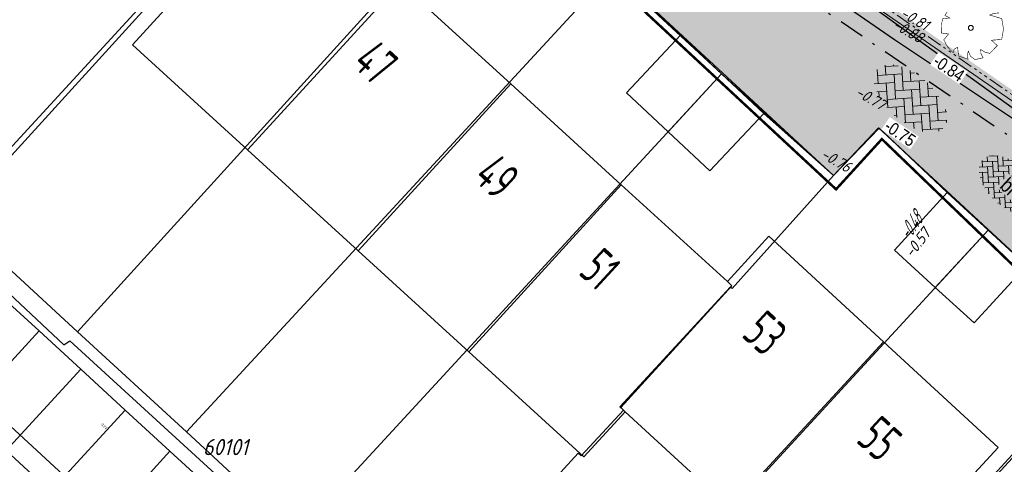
# Model space of a CAD drawing. Header units: metres. Extents: x 111546 to 149831, y 498798 to 507863.
# Tile 291 of 656: x 111979 to 112019, y 501440 to 501457. Entities that reach past the tile are written whole.
import ezdxf
from ezdxf.enums import TextEntityAlignment as Align

# ---------------------------------------------------------------- set-up
doc = ezdxf.new("R2010")
doc.units = ezdxf.units.M
for name, pattern in [('ACAD_ISO14W100', [24, 12, -3, 0, -3, 0, -3, 0, -3]), ('DASHDOT', [25.4, 12.7, -6.35, 0, -6.35]), ('DASHDOT2', [12.7, 6.35, -3.175, 0, -3.175]), ('DASHED', [19.05, 12.7, -6.35]), ('HIDDEN', [9.525, 6.35, -3.175])]:
    doc.linetypes.add(name, pattern=pattern)
for name, color, linetype in [('0-bs-hoogte dorpel', 130, 'Continuous'), ('0-hoogte mv-bestaand', 253, 'Continuous'), ('0-hoogte mv-nieuw', 2, 'Continuous'), ('0-werkgrens', 210, 'FENCELINE1'), ('2-bs-Put Koppelstuk  nummer', 253, 'Continuous'), ('2-bs-Streng regenwater', 252, 'DASHDOT'), ('2-bs-Streng volgeschuimd', 7, 'DASHED'), ('2-bs-Streng volgeschuimd bob', 3, 'Continuous'), ('3-NW-HV-316010+318010-Afwerken zandbed voor wegfundering en menggranulaat-opp', 20, 'Continuous'), ('3-vw-band-trb-13-15x25', 230, 'Continuous'), ('3-vw-HV-304010-Opbreken tegels-opp', 150, 'AI-KADASTRAAL'), ('B01_HOOFDGEBOUW', 1, 'Continuous'), ('B02_BIJGEBOUW', 1, 'Continuous'), ('B07_TUSSENMUUR', 1, 'Continuous'), ('Q17_PARKEERVAK', 252, 'HIDDEN'), ('Q26_BOOM', 252, 'Continuous'), ('V02_KNTOPENVERH', 252, 'Continuous'), ('V03_KNTTEGELPAD', 252, 'Continuous'), ('Z02_HUISNUMMER', 7, 'Continuous')]:
    doc.layers.add(name, color=color, linetype=linetype)
for name, color, linetype, lineweight in [('0-kadastrale percelen', 253, 'AI-KADASTRAAL', 9), ('3-nw-arcering-rijweg', 7, 'Continuous', 13), ('3-nw-band-trb18-20x20-achterkant-betonrug', 20, 'ACAD_ISO14W100', 13), ('3-nw-band-trb18-20x20-achterkant-stelspecie', 103, 'DASHDOT2', 15), ('3-nw-band-trb18-20x20-voorkant-betonrug', 20, 'Continuous', 13), ('3-nw-band-trb18-20x20-voorkant-stelspecie', 103, 'Continuous', 15), ('3-nw-materiaal scheiding-asfalt', 7, 'DASHED', 15), ('3-nw-text-20-herinrichting', 7, 'Continuous', 15), ('3-vw-verharding', 3, 'Continuous', 15)]:
    doc.layers.add(name, color=color, linetype=linetype, lineweight=lineweight)
doc.layers.add('3-nw-menggranulaat', color=7, linetype='Continuous', lineweight=13, true_color=0xebebeb)
doc.styles.get("Standard").update_dxf_attribs({"font": 'isocp-ie.shx'})
doc.styles.add('veysel', font='isocp-ie.shx', dxfattribs={"height": 0.1})
doc.styles.add('Zaanstad', font='ARIALN.TTF')
doc.styles.add('Zaanstad 1-200 1.8mm', font='ARIALN.TTF', dxfattribs={"height": 0.36})
doc.styles.add('Zaanstad 1-200 2.5mm', font='ARIALN.TTF', dxfattribs={"height": 0.5})
doc.linetypes.add('AI-KADASTRAAL', pattern='A,5.5,-2,["K",Standard,S=1.8,R=0,X=0,Y=-0.9],-2,5.5,-2,[5,NLCS.SHX,S=0.75,R=0,X=0,Y=0],-2', length=19)
doc.linetypes.add('FENCELINE1', pattern='A,6.35,-2.54,[133,ltypeshp.shx,S=2.54,R=0,X=-2.54,Y=0],-2.54,25.4', length=36.83)
pattern_1 = [(294.51638, (112010.33835, 501946.37295), (-0.2375469, -0.6359021), [0.4, -0.56]), (294.51638, (112010.27896, 501946.21397), (-0.2375469, -0.6359021), [0.16, -0.8]), (294.51638, (112010.49732, 501946.31356), (-0.2375469, -0.6359021), [0.16, -0.8])]

# ---------------------------------------------------------------- blocks, each defined once
blk = doc.blocks.new('Q26')
at = {"linetype": 'Continuous', "lineweight": 20, "const_width": 0.0225}
blk.add_lwpolyline([(0.757, 0.516), (1.237, 0.371), (1.308, -0.046), (1.235, -0.463), (0.83, -0.494), (1.061, -0.711), (0.757, -1.022), (0.565, -0.971), (0.395, -0.867), (0.404, -1.032), (0.49, -1.198), (0.163, -1.271), (-0.015, -1.136), (-0.097, -0.929), (-0.141, -1.084), (-0.112, -1.255), (-0.489, -1.131), (-0.532, -0.774), (-0.668, -0.854), (-0.707, -0.996), (-0.927, -0.766), (-1.083, -0.479), (-0.894, -0.246), (-1.181, -0.203), (-1.187, 0.104), (-1.122, 0.367), (-0.847, 0.398), (-1.04, 0.503), (-0.879, 0.749), (-0.663, 0.95), (-0.402, 0.826), (-0.388, 0.795), (-0.382, 0.942), (-0.452, 1.088), (-0.194, 1.172), (0.076, 1.199), (0.118, 1.07), (0.119, 0.935), (0.148, 0.935), (0.252, 1.031), (0.325, 1.167), (0.626, 1.059), (0.6, 0.925), (0.525, 0.78), (0.856, 0.885), (1.105, 0.593), (0.924, 0.584)], close=True, dxfattribs=at)
at = {"linetype": 'Continuous', "lineweight": 20}
blk.add_circle((0.001, -0.001), 0.0983, dxfattribs=at)
blk = doc.blocks.new('3-vw-BSS keperverband')
at = {"ltscale": 0.1}
for p, q in [((-2.4, 2.69), (-1.41, 1.7)), ((-2.15, 0.96), (-0.14, 2.97)), ((-2.15, 2.44), (-1.77, 2.82)), ((0.29, 2.97), (1.56, 1.7)), ((0.82, 2.44), (1.27, 2.9)), ((0.82, 0.96), (2.52, 2.66)), ((-5.12, 0.96), (-3.95, 2.13)), ((-5.12, -0.53), (-2.89, 1.7)), ((-4.49, 1.81), (-4.38, 1.7)), ((-3.52, 2.33), (-1.41, 0.22)), ((-2.15, -0.53), (0.08, 1.7)), ((-0.67, 2.44), (1.56, 0.22)), ((0.82, -0.53), (3.05, 1.7)), ((2.3, 2.44), (4.53, 0.22)), ((3.79, 0.96), (4.58, 1.75)), ((4.3, 1.93), (4.53, 1.7)), ((-5.66, 0.01), (-4.38, -1.27)), ((-5.26, 1.1), (-4.38, 0.22)), ((-4.74, -1.63), (-2.89, 0.22)), ((-3.64, 0.96), (-1.41, -1.27)), ((-2.15, -2.01), (0.08, 0.22)), ((-0.67, 0.96), (1.56, -1.27)), ((0.82, -2.01), (3.05, 0.22)), ((2.3, 0.96), (4.53, -1.27)), ((3.79, -0.53), (5.32, 1.01)), ((5.27, 0.96), (5.47, 0.76)), ((-3.64, -0.53), (-1.41, -2.75)), ((-0.67, -0.53), (1.56, -2.75)), ((2.3, -0.53), (3.92, -2.14)), ((3.79, -2.01), (5.65, -0.15)), ((5.27, -0.53), (5.48, -0.74)), ((-3.82, -2.19), (-2.89, -1.27)), ((-3.64, -2.01), (-3.19, -2.45)), ((-1.52, -2.86), (0.08, -1.27)), ((-0.67, -2.01), (0.29, -2.97)), ((1.44, -2.87), (3.05, -1.27)), ((2.3, -2.01), (2.86, -2.57)), ((-0.14, -2.97), (0.08, -2.75))]:
    blk.add_line(p, q, dxfattribs=at)

msp = doc.modelspace()

# ---------------------------------------------------------------- hatches: boundary and pattern name
at = {"layer": '3-nw-arcering-rijweg'}
h = msp.add_hatch(dxfattribs=at)
h.set_pattern_fill('AVH-BSS_KEIFORMAAT_ELLEBOOG', color=256, scale=2, angle=162.85544, pattern_type=2)
h.set_pattern_definition([(182.879, (112017.40246, 501451.2283), (-0.199188, -0.220282), [0.63, -0.21]), (92.879, (112017.42355, 501450.80883), (-0.199188, -0.220282), [0.63, -0.21])])
edge = h.paths.add_edge_path()
edge.add_ellipse((112019.1473, 501450.7311), major_axis=(1.1193, -1.0196), ratio=0.5677801, start_angle=0, end_angle=360)
at = {"layer": '3-vw-HV-304010-Opbreken tegels-opp', "ltscale": 0.01}
h = msp.add_hatch(dxfattribs=at)
h.set_pattern_fill('GOST_GLASS', color=256, scale=0.08)
h.set_pattern_definition(pattern_1)
h.paths.add_polyline_path([(111992.432, 501455.4851), (111993.8091, 501454.2172), (111995.1807, 501455.707), (111993.8036, 501456.9749)], flags=9)
h = msp.add_hatch(dxfattribs=at)
h.set_pattern_fill('GOST_GLASS', color=256, scale=0.08)
h.set_pattern_definition(pattern_1)
h.paths.add_polyline_path([(111997.2036, 501450.8685), (111998.6604, 501449.5273), (112000.1067, 501451.0982), (111998.65, 501452.4394)], flags=9)
h = msp.add_hatch(dxfattribs=at)
h.set_pattern_fill('GOST_GLASS', color=256, scale=0.08)
h.set_pattern_definition(pattern_1)
h.paths.add_polyline_path([(112014.8339, 501449.1844), (112015.909, 501448.4181), (112016.6418, 501448.9312), (112015.5666, 501449.6975)], flags=9)
h = msp.add_hatch(dxfattribs=at)
h.set_pattern_fill('GOST_GLASS', color=256, scale=0.08)
h.set_pattern_definition(pattern_1)
h.paths.add_polyline_path([(112001.4329, 501447.0965), (112002.6128, 501446.0102), (112004.0475, 501447.5686), (112002.8677, 501448.6548)], flags=9)
h = msp.add_hatch(dxfattribs=at)
h.set_pattern_fill('GOST_GLASS', color=256, scale=0.08)
h.set_pattern_definition(pattern_1)
h.paths.add_polyline_path([(112007.9629, 501444.5915), (112009.32, 501443.3421), (112010.7547, 501444.9005), (112009.3977, 501446.1498)], flags=9)
h = msp.add_hatch(dxfattribs=at)
h.set_pattern_fill('GOST_GLASS', color=256, scale=0.08)
h.set_pattern_definition(pattern_1)
h.paths.add_polyline_path([(112012.5459, 501440.3725), (112013.903, 501439.1231), (112015.3377, 501440.6815), (112013.9807, 501441.9308)], flags=9)

# ---------------------------------------------------------------- linework, layer by layer
at = {"layer": '0-kadastrale percelen', "ltscale": 0.25}
for p, q in [((111998.659, 501463.447), (111981.8, 501444.879)), ((112003.176, 501459.304), (111986.156, 501440.867)), ((112007.58, 501455.208), (112003.176, 501459.304)), ((112007.58, 501455.208), (111990.599, 501436.776)), ((112012.063, 501451.136), (112007.58, 501455.208)), ((112018.251, 501448.949), (112001.19, 501430.417)), ((111981.8, 501444.879), (111986.156, 501440.867)), ((111986.156, 501440.867), (111990.599, 501436.776))]:
    msp.add_line(p, q, dxfattribs=at)
for points in [[(111998.659, 501463.447), (111993.796, 501468.041), (111976.863, 501449.425), (111981.8, 501444.879)], [(112018.251, 501448.949), (112013.89, 501453.023), (112012.063, 501451.136)], [(112012.063, 501451.136), (112008.006, 501446.608), (112007.934, 501446.674), (112003.514, 501441.87), (112003.657, 501441.738), (112001.967, 501439.902), (112001.845, 501440.019), (111996.779, 501434.478), (111996.884, 501434.381)], [(112006.28, 501425.73), (112022.982, 501443.911), (112023.119, 501444.297), (112022.955, 501444.613), (112018.251, 501448.949)]]:
    msp.add_lwpolyline(points, dxfattribs=at)
at = {"layer": '2-bs-Streng regenwater', "ltscale": 0.08, "flags": 128}
msp.add_lwpolyline([(111985.913, 501475.268), (112027.727, 501446.856)], dxfattribs=at)
at = {"layer": '2-bs-Streng volgeschuimd', "flags": 128}
msp.add_lwpolyline([(111985.455, 501435.262), (111958.901, 501459.66)], dxfattribs=at)
at = {"layer": '3-nw-band-trb18-20x20-achterkant-betonrug', "ltscale": 0.05}
msp.add_lwpolyline([(112010.9147, 501460.1084), (112025.0303, 501450.3521)], dxfattribs=at)
at = {"layer": '3-nw-band-trb18-20x20-achterkant-stelspecie', "ltscale": 0.05}
msp.add_lwpolyline([(111981.0527, 501486.8119, 0.0413265), (112030.8032, 501455.1967, 0.0413265)], format="xyb", dxfattribs=at)
at = {"layer": '3-nw-band-trb18-20x20-voorkant-betonrug', "ltscale": 0.05}
msp.add_lwpolyline([(112010.801, 501459.9439), (112024.9165, 501450.1876)], dxfattribs=at)
at = {"layer": '3-nw-band-trb18-20x20-voorkant-stelspecie'}
msp.add_lwpolyline([(111981.1884, 501486.96, 0.0413418), (112030.8947, 501455.3766, 0.0411267)], format="xyb", dxfattribs=at)
at = {"layer": '3-NW-HV-316010+318010-Afwerken zandbed voor wegfundering en menggranulaat-opp', "ltscale": 0.02}
msp.add_lwpolyline([(112019.6323, 501453.144), (112014.5065, 501456.5651), (112010.1733, 501459.5763), (112002.8605, 501464.9769), (112003.043, 501466.2454), (112002.4644, 501466.6807), (111989.9208, 501476.162), (111981.3715, 501482.7545), (111979.9329, 501483.8346), (111973.2586, 501489.0468)], dxfattribs=at)
at = {"layer": '3-nw-materiaal scheiding-asfalt', "ltscale": 0.025}
msp.add_lwpolyline([(112003.6348, 501467.6405, 0.016438), (112024.0522, 501455.5751, 0.016438)], format="xyb", dxfattribs=at)
at = {"layer": '3-vw-band-trb-13-15x25', "ltscale": 0.1}
msp.add_lwpolyline([(112002.63, 501466.17), (112009.81, 501460.66), (112023.968, 501450.429)], dxfattribs=at)
at = {"layer": 'B01_HOOFDGEBOUW'}
for p, q in [((111994.715, 501458.845), (111999.141, 501454.802)), ((111988.609, 501452.159), (111983.997, 501456.371)), ((111999.141, 501454.802), (112003.568, 501450.759)), ((111993.035, 501448.117), (111988.609, 501452.159)), ((112003.568, 501450.759), (112007.814, 501446.882)), ((111997.462, 501444.074), (111993.035, 501448.117)), ((112003.727, 501441.673), (112007.924, 501437.81))]:
    msp.add_line(p, q, dxfattribs=at)
for points in [[(111983.997, 501456.371), (111990.104, 501463.057), (111994.715, 501458.845)], [(112014.06, 501444.475), (112009.473, 501448.699), (112007.814, 501446.882)], [(112007.924, 501437.81), (112012.515, 501433.577), (112018.654, 501440.245), (112014.06, 501444.475)], [(112003.727, 501441.673), (112002.073, 501439.862), (111997.462, 501444.074)]]:
    msp.add_lwpolyline(points, dxfattribs=at)
at = {"layer": 'B02_BIJGEBOUW'}
for p, q in [((112007.58, 501455.208), (112005.935, 501456.751)), ((112007.58, 501455.208), (112005.935, 501456.751)), ((112007.58, 501455.208), (112009.271, 501453.621)), ((112007.58, 501455.208), (112009.271, 501453.621)), ((112018.251, 501448.949), (112016.612, 501450.452)), ((112018.251, 501448.949), (112016.612, 501450.452)), ((112018.251, 501448.949), (112019.797, 501447.533)), ((112018.251, 501448.949), (112019.797, 501447.533))]:
    msp.add_line(p, q, dxfattribs=at)
for points in [[(112005.935, 501456.751), (112003.775, 501454.445), (112005.44, 501452.885)], [(112005.935, 501456.751), (112003.775, 501454.445), (112005.44, 501452.885)], [(112009.271, 501453.621), (112007.112, 501451.318), (112005.44, 501452.885)], [(112009.271, 501453.621), (112007.112, 501451.318), (112005.44, 501452.885)], [(112016.612, 501450.452), (112014.504, 501448.148), (112016.137, 501446.653)], [(112016.612, 501450.452), (112014.504, 501448.148), (112016.137, 501446.653)], [(112019.797, 501447.533), (112017.689, 501445.232), (112016.137, 501446.653)], [(112019.797, 501447.533), (112017.689, 501445.232), (112016.137, 501446.653)]]:
    msp.add_lwpolyline(points, dxfattribs=at)
at = {"layer": 'B07_TUSSENMUUR'}
for p, q in [((111988.609, 501452.159), (111994.715, 501458.845)), ((112005.44, 501452.885), (112007.58, 501455.208)), ((111993.035, 501448.117), (111999.141, 501454.802)), ((111997.462, 501444.074), (112003.568, 501450.759)), ((112016.137, 501446.653), (112018.251, 501448.949)), ((112007.924, 501437.81), (112014.06, 501444.475))]:
    msp.add_line(p, q, dxfattribs=at)
msp.add_lwpolyline([(112007.814, 501446.882), (112007.998, 501446.713), (112003.546, 501441.838), (112003.727, 501441.673)], dxfattribs=at)
at = {"layer": 'Q17_PARKEERVAK'}
for p, q in [((111977.2706, 501441.6528), (111980.2586, 501444.9069)), ((111977.2706, 501441.6528), (111980.2586, 501444.9069)), ((111978.9402, 501440.1208), (111981.9277, 501443.3743)), ((111978.9402, 501440.1208), (111981.9277, 501443.3743)), ((111980.72, 501438.4876), (111983.7069, 501441.7405)), ((111980.72, 501438.4876), (111983.7069, 501441.7405)), ((111982.5133, 501436.8422), (111985.4996, 501440.0945)), ((111982.5133, 501436.8422), (111985.4996, 501440.0945))]:
    msp.add_line(p, q, dxfattribs=at)
at = {"layer": 'V02_KNTOPENVERH'}
for p, q in [((111993.2964, 501467.6835), (111976.2, 501449.073)), ((111993.2964, 501467.6835), (111976.2, 501449.073)), ((112000.347, 501461.888), (112005.935, 501456.751)), ((111978.4875, 501446.5331), (111980.2586, 501444.9069)), ((111978.4875, 501446.5331), (111980.2586, 501444.9069)), ((111980.2586, 501444.9069), (111981.9277, 501443.3743)), ((111980.2586, 501444.9069), (111981.9277, 501443.3743)), ((112004.291, 501423.635), (112022.9132, 501444.0007)), ((112004.291, 501423.635), (112022.9132, 501444.0007)), ((111981.9277, 501443.3743), (111983.7069, 501441.7405)), ((111981.9277, 501443.3743), (111983.7069, 501441.7405)), ((111983.7069, 501441.7405), (111985.4996, 501440.0945)), ((111983.7069, 501441.7405), (111985.4996, 501440.0945)), ((111978.9402, 501440.1208), (111980.72, 501438.4876)), ((111978.9402, 501440.1208), (111980.72, 501438.4876)), ((111985.4996, 501440.0945), (111987.2574, 501438.4805)), ((111985.4996, 501440.0945), (111987.2574, 501438.4805))]:
    msp.add_line(p, q, dxfattribs=at)
msp.add_lwpolyline([(112009.271, 501453.621), (112012.063, 501451.136), (112013.89, 501453.023), (112016.612, 501450.452)], dxfattribs=at)
at = {"layer": 'V03_KNTTEGELPAD'}
msp.add_lwpolyline([(111976.2, 501449.073), (111981.254, 501444.348), (111981.492, 501444.507), (112004.291, 501423.635)], dxfattribs=at)
msp.add_lwpolyline([(111976.2, 501449.073), (111981.254, 501444.348), (111981.492, 501444.507), (112004.291, 501423.635)], dxfattribs=at)

# ---------------------------------------------------------------- block references
at = {"layer": '3-vw-verharding', "xscale": 0.3128478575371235, "yscale": 0.3128478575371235, "zscale": 0.3128478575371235, "rotation": 318.7546030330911}
msp.add_blockref('3-vw-BSS keperverband', (112015.1426, 501454.2103), dxfattribs=at)
at = {"layer": 'Q26_BOOM'}
msp.add_blockref('Q26', (112017.56, 501457.045), dxfattribs=at)

# ---------------------------------------------------------------- texts
at = {"layer": '0-bs-hoogte dorpel', "oblique": 25, "width": 0.6}
msp.add_text('-0.48', height=0.6, rotation=54.60108, dxfattribs=at).set_placement((112015.3749, 501448.9209), align=Align.CENTER)
at = {"layer": '0-hoogte mv-bestaand', "style": 'veysel', "oblique": 15}
for s, rotation, p in [('-0.81', 330, (112015.2082, 501457.2124)), ('-0.88', 330, (112014.9464, 501456.7362)), ('-0.77', 330, (112013.4381, 501454.0396)), ('-0.76', 330, (112012.0593, 501451.5494)), ('-0.57', 52.0449, (112015.5935, 501448.299))]:
    msp.add_text(s, height=0.45, rotation=rotation, dxfattribs=at).set_placement(p, align=Align.CENTER)
at = {"layer": '2-bs-Put Koppelstuk  nummer', "oblique": 15}
msp.add_text('60101', height=0.65, dxfattribs=at).set_placement((111986.817, 501439.7377), align=Align.BOTTOM_LEFT)
at = {"layer": '2-bs-Streng volgeschuimd bob', "style": 'Zaanstad'}
msp.add_text('-3.02', height=0.1, rotation=317.42299, dxfattribs=at).set_placement((111982.6876, 501441.1491), align=Align.BOTTOM_LEFT)
at = {"layer": 'Z02_HUISNUMMER', "linetype": 'DASHDOT', "width": 0.664964}
for s, p in [('47', (111992.748, 501455.551)), ('49', (111997.595, 501450.989)), ('51', (112001.813, 501447.209)), ('53', (112008.343, 501444.704)), ('55', (112012.926, 501440.485))]:
    msp.add_text(s, height=1.5, rotation=317.36464, dxfattribs=at).set_placement(p)

# ---------------------------------------------------------------- next in the draw order: texts
at = {"layer": '3-nw-text-20-herinrichting', "ltscale": 0.05, "insert": (112019.104, 501450.6748), "char_height": 0.6, "attachment_point": 5, "rotation": 317.41437, "style": 'Zaanstad 1-200 1.8mm', "bg_fill": 3, "box_fill_scale": 1.1, "bg_fill_color": 256, "bg_fill_true_color": 13158600, "bg_fill_transparency": 0}
msp.add_mtext('\\A1;br', dxfattribs=at)

# ---------------------------------------------------------------- next in the draw order: hatches: boundary and pattern name
at = {"layer": '3-nw-menggranulaat', "ltscale": 0.02}
h = msp.add_hatch(color=256, dxfattribs=at)
h.dxf.hatch_style = 1
edge = h.paths.add_edge_path()
edge.add_arc((112001.698, 501254.9293), 191.0978, 65.157628, 68.54918, ccw=False)
edge.add_arc((112051.5937, 501362.7078), 72.3301, 58.728744, 65.15638, ccw=False)
edge.add_arc((112051.9885, 501363.7727), 71.2153, 53.128423, 58.555518, ccw=False)
edge.add_arc((112109.7502, 501439.076), 23.7066, 230.65127, 256.57782)
edge.add_line((112104.2473, 501416.0169), (112103.2894, 501419.9684))
edge.add_arc((112112.977, 501444.7965), 26.6512, 237.88147, 248.68499, ccw=False)
edge.add_arc((112164.7613, 501522.5479), 120.0615, 234.033446, 236.678612, ccw=False)
edge.add_arc((112059.1446, 501375.1409), 61.2836, 55.054594, 58.728773)
edge.add_arc((112051.5933, 501362.7072), 75.8308, 58.728773, 65.156409)
edge.add_arc((112001.698, 501254.9293), 194.5978, 65.157628, 68.549965)
edge.add_arc((110702.9936, 497927.1044), 3766.8587, 68.6746807, 68.8977944)
edge.add_arc((112177.1944, 501730.1081), 311.9351, 242.796586, 247.770921, ccw=False)
edge.add_arc((112034.708, 501452.9589), 0.305, 164.6922, 247.8295, ccw=False)
edge.add_line((112034.4139, 501453.0394), (112034.5326, 501453.2655))
edge.add_line((112034.5326, 501453.2655), (112031.5168, 501454.8335))
edge.add_line((112031.5168, 501454.8335), (112031.0519, 501453.9907))
edge.add_arc((112030.7892, 501454.1356), 0.3, 231.13017, 331.11964, ccw=False)
edge.add_line((112030.6009, 501453.902), (112028.9217, 501455.2555))
edge.add_arc((112008.6918, 501427.6832), 34.1977, 53.73245, 61.20333)
edge.add_arc((112196.9704, 501771.6456), 357.9235, 232.750083, 241.314196, ccw=False)
edge.add_arc((111980.5292, 501486.9543), 0.3, 141.9463, 226.27403, ccw=False)
edge.add_line((111980.293, 501487.1392), (111980.4168, 501487.2974))
edge.add_line((111980.4168, 501487.2974), (111977.7245, 501489.3714))
edge.add_line((111977.7245, 501489.3714), (111977.5962, 501489.2129))
edge.add_arc((111977.3591, 501489.3967), 0.3, 231.9463, 322.22415, ccw=False)
edge.add_arc((112183.8463, 501755.0102), 336.7335, 231.040572, 232.138425, ccw=False)
edge.add_arc((112182.5932, 501757.506), 337.8959, 220.566267, 231.471905, ccw=False)
edge.add_line((111925.9091, 501537.7631), (111924.814, 501538.9138))
edge.add_line((111924.814, 501538.9138), (111924.2688, 501539.4794))
edge.add_line((111924.2688, 501539.4794), (111923.5727, 501540.1514))
edge.add_line((111923.5727, 501540.1514), (111923.062, 501540.6079))
edge.add_line((111923.062, 501540.6079), (111921.6684, 501541.8303))
edge.add_line((111921.6684, 501541.8303), (111920.9772, 501542.4758))
edge.add_line((111920.9772, 501542.4758), (111919.1418, 501544.1465))
edge.add_line((111919.1418, 501544.1465), (111913.4894, 501549.4428))
edge.add_line((111913.4894, 501549.4428), (111910.022, 501552.7518))
edge.add_arc((111923.8992, 501567.7123), 20.4057, 215.1917, 227.15117, ccw=False)
edge.add_line((111907.2231, 501555.9522), (111906.5301, 501556.9348))
edge.add_line((111906.5301, 501556.9348), (111901.6864, 501564.2844))
edge.add_arc((111902.3519, 501564.7283), 0.8, 131.72399, 213.70598, ccw=False)
edge.add_line((111901.8195, 501565.3254), (111902.7886, 501566.1896))
edge.add_line((111902.7886, 501566.1896), (111900.5994, 501568.6589))
edge.add_line((111900.5994, 501568.6589), (111900.1549, 501568.2625))
edge.add_arc((111899.6225, 501568.8596), 0.8, 216.71707, 311.72399, ccw=False)
edge.add_line((111898.9812, 501568.3813), (111897.54, 501570.3136))
edge.add_arc((111772.2737, 501477.014), 156.1937, 36.679082, 48.164313)
edge.add_line((111876.4543, 501593.3878), (111874.8319, 501591.4998))
edge.add_arc((111771.4048, 501476.2953), 154.8201, 36.700144, 48.083473, ccw=False)
edge.add_line((111895.5355, 501568.8199), (111898.8593, 501564.0338))
edge.add_line((111898.8593, 501564.0338), (111905.3584, 501554.1339))
edge.add_line((111905.3584, 501554.1339), (111906.9046, 501552.4156))
edge.add_line((111906.9046, 501552.4156), (111913.78, 501545.912))
edge.add_arc((111912.8891, 501544.9653), 1.3, -43.26018, 46.73982, ccw=False)
edge.add_line((111913.8359, 501544.0744), (111913.7325, 501543.9646))
edge.add_line((111913.7325, 501543.9646), (111915.8445, 501541.9772))
edge.add_line((111915.8445, 501541.9772), (111915.9441, 501542.0831))
edge.add_arc((111916.8908, 501541.1922), 1.3, 47.69038, 136.73982, ccw=False)
edge.add_line((111917.7659, 501542.1535), (111919.3503, 501540.7113))
edge.add_line((111919.3503, 501540.7113), (111920.0576, 501540.0508))
edge.add_line((111920.0576, 501540.0508), (111921.471, 501538.811))
edge.add_line((111921.471, 501538.811), (111921.9389, 501538.3928))
edge.add_line((111921.9389, 501538.3928), (111922.5707, 501537.7827))
edge.add_line((111922.5707, 501537.7827), (111923.0807, 501537.2536))
edge.add_line((111923.0807, 501537.2536), (111924.129, 501536.1523))
edge.add_arc((112182.606, 501757.5182), 340.3135, 220.57754, 231.46588)
edge.add_arc((112197.293, 501772.0462), 360.8357, 231.07875, 241.303034)
edge.add_arc((112007.7091, 501426.1344), 33.6227, 49.73343, 60.96455, ccw=False)
edge.add_arc((112028.8645, 501451.2589), 0.7839, -83.36949, 42.65398, ccw=False)
edge.add_line((112028.955, 501450.4803), (112031.5441, 501448.28))
edge.add_line((112031.5441, 501448.28), (112031.8857, 501448.6756))
edge.add_arc((112033.171, 501447.5628), 1.7, 62.97169, 139.11462, ccw=False)
edge.add_arc((112177.1547, 501730.0166), 315.3354, 242.989412, 247.77186)
edge.add_arc((110974.1351, 498626.0188), 3013.6949, 68.6444967, 68.9242664, ccw=False)
edge = h.paths.add_edge_path()
edge.add_line((112111.9121, 501441.0392), (112112.1191, 501440.9125))
edge.add_line((112112.1191, 501440.9125), (112110.4333, 501438.1575))
edge.add_line((112110.4333, 501438.1575), (112110.375, 501438.2061))
edge.add_arc((112108.6256, 501435.7054), 3.0518, 55.02503, 92.90173)
edge.add_arc((112109.2258, 501423.8652), 14.9073, 92.90173, 99.23873)
edge.add_arc((112100.3974, 501478.1406), 40.0815, 269.48073, 279.23873, ccw=False)
edge.add_arc((112100.3155, 501469.1003), 31.0408, 252.56044, 269.48073, ccw=False)
edge.add_arc((112170.1164, 501691.2975), 263.9437, 245.240897, 252.560441, ccw=False)
edge.add_line((112059.5757, 501451.6164), (112050.7963, 501455.6654))
edge.add_line((112050.7963, 501455.6654), (112047.4499, 501457.2685))
edge.add_arc((112190.023, 501757.5748), 332.4319, 243.111802, 244.603553, ccw=False)
edge.add_arc((112039.3202, 501460.3675), 0.8, 63.2445, 152.48679)
edge.add_line((112038.6106, 501460.7371), (112037.8612, 501459.2982))
edge.add_line((112037.8612, 501459.2982), (112034.9344, 501460.8226))
edge.add_line((112034.9344, 501460.8226), (112035.6742, 501462.2431))
edge.add_arc((112034.9647, 501462.6126), 0.8, 332.48762, 420.59381)
edge.add_arc((112275.291, 501908.2182), 505.4817, 235.788916, 241.662589, ccw=False)
edge.add_line((111991.0872, 501490.1991), (111991.0604, 501489.3846))
edge.add_line((111991.0604, 501489.3846), (111990.3902, 501488.4659))
edge.add_line((111990.3902, 501488.4659), (111990.2041, 501488.6082))
edge.add_line((111990.2041, 501488.6082), (111990.0793, 501488.4452))
edge.add_line((111990.0793, 501488.4452), (111977.7692, 501497.8639))
edge.add_line((111977.7692, 501497.8639), (111977.565, 501498.0276))
edge.add_line((111977.565, 501498.0276), (111978.095, 501498.6415))
edge.add_line((111978.095, 501498.6415), (111979.39, 501499.3726))
edge.add_arc((111997.1799, 501521.5675), 28.4446, 224.07846, 231.28689, ccw=False)
edge.add_arc((112011.2297, 501537.5601), 49.6925, 220.73376, 226.05653, ccw=False)
edge.add_arc((112004.0606, 501531.3864), 40.2315, 216.40767, 220.73376, ccw=False)
edge.add_arc((111935.6825, 501480.9596), 44.7298, 36.40767, 46.82882)
edge.add_line((111966.2858, 501513.5816), (111959.0785, 501520.3429))
edge.add_arc((111919.1455, 501479.1951), 57.3392, 45.858344, 48.741754)
edge.add_arc((111890.7668, 501446.8448), 100.3729, 48.741754, 56.755786)
edge.add_arc((111976.1671, 501575.8307), 54.3253, 222.88148, 236.00412, ccw=False)
edge.add_arc((112182.606, 501757.5182), 329.3135, 218.703715, 221.603545, ccw=False)
edge.add_line((111925.6131, 501551.6007), (111920.7591, 501557.616))
edge.add_arc((111461.8769, 501177.7845), 595.6885, 39.6156525, 41.2763376)
edge.add_arc((111908.9574, 501570.2273), 0.8, 41.27634, 131.66159)
edge.add_line((111908.4257, 501570.825), (111908.1369, 501570.568))
edge.add_line((111908.1369, 501570.568), (111905.8768, 501573.1081))
edge.add_line((111905.8768, 501573.1081), (111906.175, 501573.3734))
edge.add_arc((111905.6432, 501573.9711), 0.8, 311.66159, 401.75791)
edge.add_arc((111461.8769, 501177.7845), 595.6885, 41.757908, 42.8449809)
edge.add_line((111898.6335, 501582.8629), (111897.607, 501581.9109))
edge.add_line((111897.607, 501581.9109), (111894.0227, 501585.7427))
edge.add_line((111894.0227, 501585.7427), (111895.0401, 501586.7032))
edge.add_arc((111980.691, 501669.1707), 118.899, 222.95778, 223.915217, ccw=False)
edge.add_arc((112803.4011, 502423.9206), 1235.3633, 220.7094983, 222.5739803, ccw=False)
edge.add_line((111866.9632, 501618.1869), (111868.8255, 501619.8336))
edge.add_arc((112774.578, 502398.8635), 1194.6862, 220.6985415, 222.6242771)
edge.add_arc((111460.9003, 501176.9176), 599.4937, 39.6184709, 43.5335799, ccw=False)
edge.add_line((111922.6949, 501559.1981), (111927.5614, 501553.1673))
edge.add_arc((112098.3634, 501688.0234), 217.6223, 218.292712, 220.747944)
edge.add_line((111933.4953, 501545.9742), (111937.5449, 501541.2959))
edge.add_arc((111972.5269, 501571.5771), 46.2676, 220.8802, 236.75579)
edge.add_arc((111890.7668, 501446.8448), 102.8729, 48.741754, 56.755786, ccw=False)
edge.add_arc((111919.1455, 501479.1951), 59.8392, 45.878833, 48.741754, ccw=False)
edge.add_line((111960.8042, 501522.1518), (111967.9962, 501515.4049))
edge.add_arc((111935.6825, 501480.9596), 47.2298, 36.40767, 46.82882, ccw=False)
edge.add_arc((112004.0606, 501531.3864), 37.7315, 216.40767, 220.73376)
edge.add_arc((112011.2297, 501537.5601), 47.1925, 220.73376, 226.10946)
edge.add_arc((111997.1799, 501521.5675), 25.9446, 223.98411, 233.56858)
edge.add_line((111981.7724, 501500.6933), (111991.3844, 501493.8705))
edge.add_arc((112275.291, 501908.2182), 502.2817, 235.581477, 241.662589)
edge.add_line((112036.8764, 501466.1261), (112048.8348, 501460.1532))
edge.add_line((112048.8348, 501460.1532), (112052.1577, 501458.5615))
edge.add_line((112052.1577, 501458.5615), (112060.9159, 501454.5222))
edge.add_arc((112170.1164, 501691.2975), 260.7437, 245.240897, 252.560441)
edge.add_arc((112100.3155, 501469.1003), 27.8408, 252.56044, 257.84744)
edge.add_line((112094.4546, 501441.8834), (112094.9128, 501441.7597))
edge.add_arc((112099.9286, 501461.9459), 20.8, 256.04601, 272.71497)
edge.add_line((112100.9139, 501441.1693), (112103.5978, 501441.3677))
h = msp.add_hatch(color=256, dxfattribs=at)
h.dxf.hatch_style = 1
edge = h.paths.add_edge_path()
edge.add_line((111981.3715, 501482.7545), (111979.9329, 501483.8346))
edge.add_line((111979.9329, 501483.8346), (111973.2586, 501489.0468))
edge.add_line((111973.2586, 501489.0468), (111967.0877, 501493.9574))
edge.add_line((111967.0877, 501493.9574), (111960.3099, 501499.544))
edge.add_line((111960.3099, 501499.544), (111958.9526, 501500.7112))
edge.add_line((111958.9526, 501500.7112), (111953.9313, 501505.2028))
edge.add_line((111953.9313, 501505.2028), (111952.6041, 501506.4112))
edge.add_line((111952.6041, 501506.4112), (111944.9919, 501513.6318))
edge.add_line((111944.9919, 501513.6318), (111938.8888, 501519.7494))
edge.add_line((111938.8888, 501519.7494), (111935.1586, 501523.8881))
edge.add_arc((112182.606, 501757.5182), 340.3135, 220.57754, 223.354834, ccw=False)
edge.add_line((111924.129, 501536.1523), (111923.0807, 501537.2536))
edge.add_line((111923.0807, 501537.2536), (111922.5707, 501537.7827))
edge.add_line((111922.5707, 501537.7827), (111921.9389, 501538.3928))
edge.add_line((111921.9389, 501538.3928), (111921.471, 501538.811))
edge.add_line((111921.471, 501538.811), (111920.0576, 501540.0508))
edge.add_line((111920.0576, 501540.0508), (111919.3503, 501540.7113))
edge.add_line((111919.3503, 501540.7113), (111917.7659, 501542.1535))
edge.add_arc((111916.8908, 501541.1922), 1.3, 47.69038, 143.16168)
edge.add_line((111915.8504, 501541.9716), (111915.7704, 501542.0469))
edge.add_line((111915.7704, 501542.0469), (111912.2407, 501545.3009))
edge.add_line((111912.2407, 501545.3009), (111908.1602, 501540.8066))
edge.add_line((111908.1602, 501540.8066), (111910.3346, 501538.828))
edge.add_line((111910.3346, 501538.828), (111911.583, 501540.2))
edge.add_line((111911.583, 501540.2), (111912.1075, 501540.3259))
edge.add_line((111912.1075, 501540.3259), (111912.4892, 501540.0463))
edge.add_line((111912.4892, 501540.0463), (111912.8, 501539.2406))
edge.add_line((111912.8, 501539.2406), (111918.6056, 501533.9023))
edge.add_line((111918.6056, 501533.9023), (111930.513, 501523.05))
edge.add_line((111930.513, 501523.05), (111929.812, 501522.212))
edge.add_line((111929.812, 501522.212), (111945.5513, 501507.8551))
edge.add_line((111945.5513, 501507.8551), (111948.9162, 501504.7916))
edge.add_line((111948.9162, 501504.7916), (111949.15, 501504.4945))
edge.add_line((111949.15, 501504.4945), (111949.5349, 501504.0055))
edge.add_line((111949.5349, 501504.0055), (111952.0865, 501501.5705))
edge.add_line((111952.0865, 501501.5705), (111953.0274, 501501.1161))
edge.add_line((111953.0274, 501501.1161), (111965.978, 501489.4092))
edge.add_line((111965.978, 501489.4092), (111966.8731, 501490.3798))
edge.add_line((111966.8731, 501490.3798), (111989.44, 501469.528))
edge.add_line((111989.44, 501469.528), (111989.0983, 501468.747))
edge.add_line((111989.0983, 501468.747), (111988.3043, 501467.885))
edge.add_line((111988.3043, 501467.885), (111991.112, 501465.3057))
edge.add_line((111991.112, 501465.3057), (111993.2892, 501467.69))
edge.add_line((111993.2892, 501467.69), (111993.796, 501468.041))
edge.add_line((111993.796, 501468.041), (112012.063, 501451.136))
edge.add_line((112012.063, 501451.136), (112013.8664, 501453.0453))
edge.add_line((112013.8664, 501453.0453), (112022.955, 501444.613))
edge.add_line((112022.955, 501444.613), (112023.119, 501444.297))
edge.add_line((112023.119, 501444.297), (112022.982, 501443.911))
edge.add_line((112022.982, 501443.911), (112022.3178, 501443.188))
edge.add_line((112022.3178, 501443.188), (112021.7394, 501442.5583))
edge.add_line((112021.7394, 501442.5583), (112024.7873, 501439.7818))
edge.add_line((112024.7873, 501439.7818), (112029.299, 501444.635))
edge.add_line((112029.299, 501444.635), (112028.5941, 501445.2785))
edge.add_line((112028.5941, 501445.2785), (112031.2346, 501448.4048))
edge.add_line((112031.2346, 501448.4048), (112029.5415, 501449.9819))
edge.add_line((112029.5415, 501449.9819), (112028.899, 501450.5279))
edge.add_line((112028.899, 501450.5279), (112025.4909, 501450.3764))
edge.add_arc((112025.462, 501451.0257), 0.65, 237.32734, 272.54506, ccw=False)
edge.add_line((112025.1111, 501450.4786), (112011.0061, 501460.2276))
edge.add_line((112011.0061, 501460.2276), (112002.9661, 501466.3036))
edge.add_line((112002.9661, 501466.3036), (111989.9208, 501476.162))
edge.add_line((111989.9208, 501476.162), (111981.3715, 501482.7545))

# ---------------------------------------------------------------- next in the draw order: linework, layer by layer
at = {"layer": '0-werkgrens', "ltscale": 0.1, "const_width": 0.1}
msp.add_lwpolyline([(111929.5103, 501522.1989), (111948.8409, 501504.2192), (111947.3854, 501502.6114), (111950.5175, 501499.5991), (111952.05, 501501.2548), (111965.984, 501489.0605), (111966.8946, 501490.1855), (111989.173, 501469.5165), (111987.6912, 501468.1289), (111991.4624, 501464.8705), (111993.8412, 501467.6054), (112012.1646, 501450.5805), (112013.9984, 501452.5914), (112022.5524, 501444.3548), (112021.2528, 501443.0023), (112025.134, 501439.4658), (112032.404, 501447.3579), (112038.6171, 501443.6365)], dxfattribs=at)
at = {"layer": '3-NW-HV-316010+318010-Afwerken zandbed voor wegfundering en menggranulaat-opp', "ltscale": 0.02, "elevation": 0}
msp.add_lwpolyline([(111924.129, 501536.1523, 0.0475451), (111970.5973, 501491.3123, 0.0446415), (112024.0279, 501455.5314, -0.0490443), (112029.441, 501451.79, -0.6129417), (112028.955, 501450.4803), (112031.5441, 501448.28), (112031.8857, 501448.6756, -0.3450253), (112033.9435, 501449.0772, 0.0208704), (112057.8647, 501438.1154, -0.0012207)], format="xyb", dxfattribs=at)
at = {"layer": '3-NW-HV-316010+318010-Afwerken zandbed voor wegfundering en menggranulaat-opp', "ltscale": 0.02}
msp.add_lwpolyline([(111966.8731, 501490.3798), (111989.44, 501469.528), (111989.0983, 501468.747), (111988.3043, 501467.885), (111991.112, 501465.3057), (111993.2892, 501467.69), (111993.796, 501468.041), (112012.063, 501451.136), (112013.8664, 501453.0453), (112022.955, 501444.613)], dxfattribs=at)

# ---------------------------------------------------------------- next in the draw order: texts
at = {"layer": '0-hoogte mv-nieuw', "char_height": 0.5, "attachment_point": 7, "rotation": 326.11362, "style": 'Zaanstad 1-200 2.5mm', "bg_fill": 3, "box_fill_scale": 1.1, "bg_fill_color": 256, "bg_fill_true_color": 13158600, "bg_fill_transparency": 0}
for s, insert in [('\\A1;-0.84', (112015.9959, 501455.5826)), ('\\A1;-0.75', (112014.0434, 501452.9821))]:
    msp.add_mtext(s, dxfattribs=dict(at, insert=insert))

doc.saveas('drawing.dxf')
